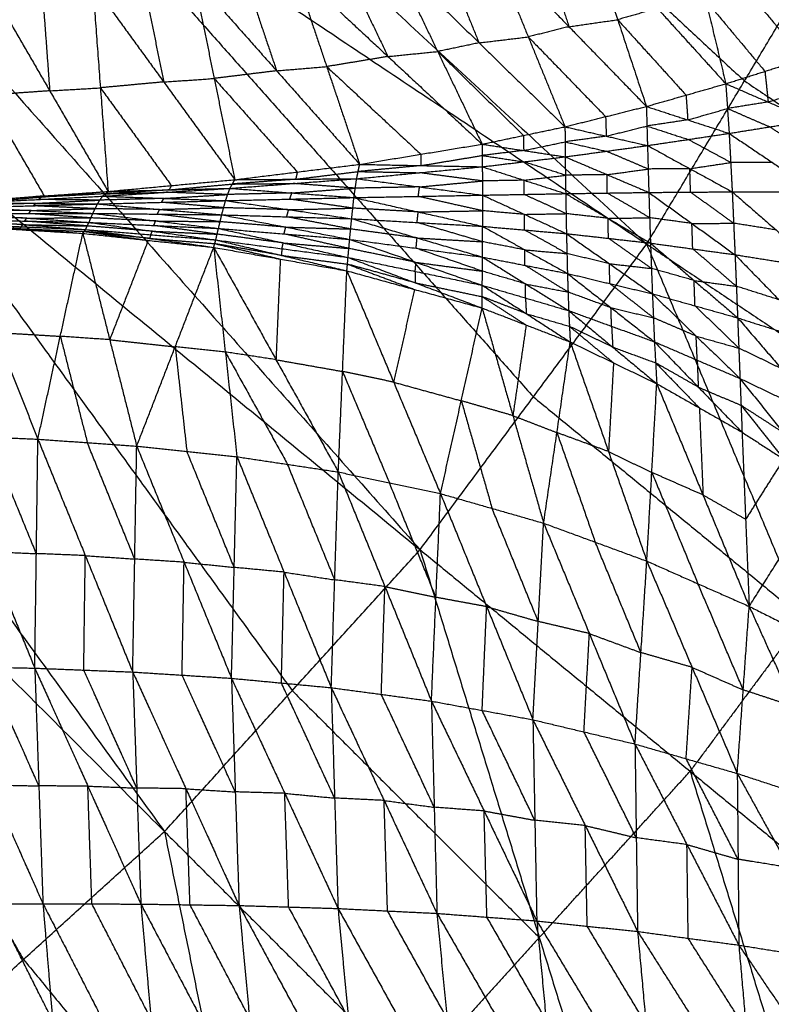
# Model space of a CAD drawing. Header units: millimetres. Extents: x -106 to 110, y -96 to 120.
# Tile 596 of 656: x 30.57 to 38.89, y -20.31 to -9.41. Entities that reach past the tile are written whole.
import ezdxf

# ---------------------------------------------------------------- set-up
doc = ezdxf.new("R2010")
doc.units = ezdxf.units.MM
doc.header["$MEASUREMENT"] = 0
doc.layers.add('Default', color=7, linetype='Continuous', true_color=0x000000)

msp = doc.modelspace()

# ---------------------------------------------------------------- linework, layer by layer
at = {"layer": 'Default'}
for points in [[(25.327, -0.61, 3.749), (31.417, -6.25, 3.779), (37.507, -11.89, 3.809)], [(23.982, -2.853, 3.749), (29.49, -9.063, 3.779), (34.998, -15.273, 3.809)], [(23.982, -2.853, 3.749), (30.744, -7.372, 3.779), (37.507, -11.89, 3.809)], [(32.499, -4.444, 3.779), (35.544, -7.264, 3.794), (38.589, -10.084, 3.809)], [(22.424, -4.954, 3.749), (27.296, -11.674, 3.779), (32.169, -18.394, 3.809)], [(22.424, -4.954, 3.749), (28.711, -10.114, 3.779), (34.998, -15.273, 3.809)], [(20.667, -6.893, 3.749), (26.418, -12.643, 3.779), (32.169, -18.394, 3.809)], [(30.744, -7.372, 3.779), (33.498, -10.477, 3.794), (36.252, -13.582, 3.809)], [(37.507, -11.89, 3.809), (38.589, -10.084, 3.809), (39.672, -8.277, 3.809)], [(37.94, -8.273, -1.312), (38.161, -9.194, -0.617), (38.382, -10.115, 0.078)], [(37.94, -8.273, -1.312), (38.594, -9.056, -0.615), (39.247, -9.839, 0.081)], [(36.868, -8.445, -1.405), (37.185, -9.406, -0.665), (37.503, -10.366, 0.075)], [(36.868, -8.445, -1.405), (37.625, -9.28, -0.663), (38.382, -10.115, 0.078)], [(35.789, -8.6, -1.488), (36.196, -9.596, -0.708), (36.602, -10.591, 0.071)], [(35.789, -8.6, -1.488), (36.646, -9.483, -0.707), (37.503, -10.366, 0.075)], [(36.329, -8.522, -1.446), (36.487, -9.003, -1.076), (36.646, -9.483, -0.707)], [(35.245, -8.666, -1.524), (35.448, -9.164, -1.134), (35.651, -9.662, -0.745)], [(34.15, -8.787, -1.592), (34.396, -9.3, -1.185), (34.643, -9.813, -0.778)], [(34.701, -8.732, -1.561), (35.193, -9.758, -0.746), (35.685, -10.784, 0.068)], [(34.701, -8.732, -1.561), (35.651, -9.662, -0.745), (36.602, -10.591, 0.071)], [(32.491, -8.935, -1.677), (32.719, -10.056, -0.809), (32.948, -11.177, 0.059)], [(32.491, -8.935, -1.677), (33.41, -9.971, -0.807), (34.329, -11.007, 0.063)], [(33.045, -8.889, -1.651), (33.228, -9.43, -1.229), (33.41, -9.971, -0.807)], [(33.6, -8.842, -1.624), (33.965, -9.925, -0.78), (34.329, -11.007, 0.063)], [(33.6, -8.842, -1.624), (34.643, -9.813, -0.778), (35.685, -10.784, 0.068)], [(30.814, -9.046, -1.736), (30.857, -9.62, -1.293), (30.899, -10.193, -0.849)], [(31.374, -9.013, -1.72), (31.46, -10.16, -0.833), (31.545, -11.307, 0.054)], [(31.374, -9.013, -1.72), (32.161, -10.095, -0.831), (32.948, -11.177, 0.059)], [(31.932, -8.974, -1.699), (32.047, -9.534, -1.265), (32.161, -10.095, -0.831)], [(30.254, -9.079, -1.753), (30.899, -10.193, -0.849), (31.545, -11.307, 0.054)], [(38.161, -9.194, -0.617), (38.488, -9.585, -0.269), (38.815, -9.977, 0.079)], [(37.625, -9.28, -0.663), (37.405, -9.343, -0.664), (37.185, -9.406, -0.665)], [(36.646, -9.483, -0.707), (36.421, -9.539, -0.707), (36.196, -9.596, -0.708)], [(36.646, -9.483, -0.707), (36.916, -9.444, -0.686), (37.185, -9.406, -0.665)], [(37.185, -9.406, -0.665), (37.564, -9.823, -0.294), (37.942, -10.241, 0.076)], [(35.651, -9.662, -0.745), (35.422, -9.71, -0.746), (35.193, -9.758, -0.746)], [(35.651, -9.662, -0.745), (35.923, -9.629, -0.726), (36.196, -9.596, -0.708)], [(36.196, -9.596, -0.708), (36.624, -10.037, -0.318), (37.052, -10.479, 0.073)], [(34.643, -9.813, -0.778), (34.918, -9.785, -0.762), (35.193, -9.758, -0.746)], [(35.193, -9.758, -0.746), (35.668, -10.223, -0.338), (36.144, -10.687, 0.07)], [(34.643, -9.813, -0.778), (34.304, -9.869, -0.779), (33.965, -9.925, -0.78)], [(38.382, -10.115, 0.078), (38.815, -9.977, 0.079), (39.247, -9.839, 0.081)], [(33.41, -9.971, -0.807), (33.065, -10.014, -0.808), (32.719, -10.056, -0.809)], [(33.41, -9.971, -0.807), (33.687, -9.948, -0.794), (33.965, -9.925, -0.78)], [(33.965, -9.925, -0.78), (34.486, -10.41, -0.357), (35.007, -10.895, 0.066)], [(38.815, -9.977, 0.079), (38.833, -10.147, -0.08), (38.851, -10.317, -0.24)], [(28.711, -10.114, 3.779), (31.147, -13.474, 3.794), (33.583, -16.834, 3.809)], [(32.161, -10.095, -0.831), (31.81, -10.127, -0.832), (31.46, -10.16, -0.833)], [(32.161, -10.095, -0.831), (32.44, -10.076, -0.82), (32.719, -10.056, -0.809)], [(32.719, -10.056, -0.809), (33.179, -10.574, -0.374), (33.639, -11.092, 0.061)], [(37.503, -10.366, 0.075), (37.942, -10.241, 0.076), (38.382, -10.115, 0.078)], [(38.382, -10.115, 0.078), (38.4, -10.389, -0.196), (38.419, -10.664, -0.469)], [(38.382, -10.115, 0.078), (38.851, -10.317, -0.24), (39.32, -10.52, -0.557)], [(38.589, -10.084, 3.809), (40.197, -11.158, 3.822), (41.805, -12.232, 3.835)], [(30.899, -10.193, -0.849), (30.546, -10.218, -0.85), (30.192, -10.243, -0.851)], [(30.192, -10.243, -0.851), (30.515, -10.8, -0.4), (30.838, -11.357, 0.052)], [(30.899, -10.193, -0.849), (31.179, -10.177, -0.841), (31.46, -10.16, -0.833)], [(31.46, -10.16, -0.833), (31.853, -10.701, -0.388), (32.246, -11.242, 0.056)], [(37.942, -10.241, 0.076), (37.952, -10.378, -0.061), (37.961, -10.515, -0.197)], [(38.851, -10.317, -0.24), (39.068, -10.248, -0.239), (39.284, -10.179, -0.238)], [(38.851, -10.317, -0.24), (38.626, -10.353, -0.218), (38.4, -10.389, -0.196)], [(36.602, -10.591, 0.071), (37.052, -10.479, 0.073), (37.503, -10.366, 0.075)], [(37.503, -10.366, 0.075), (37.509, -10.583, -0.157), (37.515, -10.799, -0.388)], [(37.503, -10.366, 0.075), (37.961, -10.515, -0.197), (38.419, -10.664, -0.469)], [(37.961, -10.515, -0.197), (38.181, -10.452, -0.196), (38.4, -10.389, -0.196)], [(38.4, -10.389, -0.196), (38.635, -10.49, -0.354), (38.87, -10.592, -0.513)], [(37.052, -10.479, 0.073), (37.055, -10.587, -0.043), (37.059, -10.695, -0.158)], [(37.961, -10.515, -0.197), (37.735, -10.549, -0.177), (37.509, -10.583, -0.157)], [(38.419, -10.664, -0.469), (38.87, -10.592, -0.513), (39.32, -10.52, -0.557)], [(35.685, -10.784, 0.068), (36.144, -10.687, 0.07), (36.602, -10.591, 0.071)], [(36.602, -10.591, 0.071), (36.603, -10.758, -0.121), (36.604, -10.924, -0.313)], [(36.602, -10.591, 0.071), (37.059, -10.695, -0.158), (37.515, -10.799, -0.388)], [(37.059, -10.695, -0.158), (37.284, -10.639, -0.157), (37.509, -10.583, -0.157)], [(37.509, -10.583, -0.157), (37.738, -10.657, -0.292), (37.967, -10.732, -0.428)], [(37.515, -10.799, -0.388), (37.967, -10.732, -0.428), (38.419, -10.664, -0.469)], [(38.419, -10.664, -0.469), (38.436, -10.987, -0.627), (38.453, -11.311, -0.785)], [(38.419, -10.664, -0.469), (38.899, -10.988, -0.696), (39.38, -11.311, -0.923)], [(39.35, -10.916, -0.74), (39.11, -10.754, -0.626), (38.87, -10.592, -0.513)], [(34.329, -11.007, 0.063), (35.007, -10.895, 0.066), (35.685, -10.784, 0.068)], [(35.685, -10.784, 0.068), (35.686, -10.909, -0.089), (35.687, -11.034, -0.246)], [(35.685, -10.784, 0.068), (36.145, -10.854, -0.123), (36.604, -10.924, -0.313)], [(36.144, -10.687, 0.07), (36.144, -10.771, -0.027), (36.145, -10.854, -0.123)], [(36.145, -10.854, -0.123), (36.374, -10.806, -0.122), (36.603, -10.758, -0.121)], [(37.059, -10.695, -0.158), (36.831, -10.727, -0.14), (36.603, -10.758, -0.121)], [(36.603, -10.758, -0.121), (36.832, -10.81, -0.236), (37.06, -10.862, -0.35)], [(38.436, -10.987, -0.627), (38.202, -10.859, -0.528), (37.967, -10.732, -0.428)], [(35.007, -10.895, 0.066), (35.008, -10.958, -0.013), (35.008, -11.021, -0.091)], [(36.145, -10.854, -0.123), (35.915, -10.881, -0.106), (35.686, -10.909, -0.089)], [(36.604, -10.924, -0.313), (37.06, -10.862, -0.35), (37.515, -10.799, -0.388)], [(37.523, -11.059, -0.523), (37.291, -10.96, -0.437), (37.06, -10.862, -0.35)], [(37.515, -10.799, -0.388), (37.523, -11.059, -0.523), (37.53, -11.318, -0.659)], [(37.515, -10.799, -0.388), (37.984, -11.055, -0.587), (38.453, -11.311, -0.785)], [(32.948, -11.177, 0.059), (33.639, -11.092, 0.061), (34.329, -11.007, 0.063)], [(34.296, -11.166, -0.155), (34.313, -11.087, -0.046), (34.329, -11.007, 0.063)], [(34.329, -11.007, 0.063), (35.008, -11.021, -0.091), (35.687, -11.034, -0.246)], [(35.008, -11.021, -0.091), (35.347, -10.965, -0.09), (35.686, -10.909, -0.089)], [(35.686, -10.909, -0.089), (35.916, -10.944, -0.184), (36.146, -10.979, -0.28)], [(35.687, -11.034, -0.246), (36.146, -10.979, -0.28), (36.604, -10.924, -0.313)], [(36.607, -11.128, -0.428), (36.377, -11.053, -0.354), (36.146, -10.979, -0.28)], [(36.604, -10.924, -0.313), (36.607, -11.128, -0.428), (36.61, -11.331, -0.543)], [(36.604, -10.924, -0.313), (37.067, -11.121, -0.486), (37.53, -11.318, -0.659)], [(37.984, -11.055, -0.587), (38.21, -11.021, -0.607), (38.436, -10.987, -0.627)], [(38.899, -10.988, -0.696), (38.668, -10.987, -0.662), (38.436, -10.987, -0.627)], [(33.622, -11.172, -0.048), (33.967, -11.129, -0.047), (34.313, -11.087, -0.046)], [(33.639, -11.092, 0.061), (33.63, -11.132, 0.006), (33.622, -11.172, -0.048)], [(34.296, -11.166, -0.155), (34.992, -11.1, -0.201), (35.687, -11.034, -0.246)], [(35.008, -11.021, -0.091), (34.66, -11.054, -0.069), (34.313, -11.087, -0.046)], [(34.313, -11.087, -0.046), (34.652, -11.093, -0.123), (34.992, -11.1, -0.201)], [(35.688, -11.191, -0.342), (35.34, -11.146, -0.271), (34.992, -11.1, -0.201)], [(35.687, -11.034, -0.246), (35.688, -11.191, -0.342), (35.689, -11.348, -0.437)], [(35.687, -11.034, -0.246), (36.149, -11.183, -0.394), (36.61, -11.331, -0.543)], [(37.067, -11.121, -0.486), (37.295, -11.09, -0.505), (37.523, -11.059, -0.523)], [(37.984, -11.055, -0.587), (37.753, -11.057, -0.555), (37.523, -11.059, -0.523)], [(37.992, -11.315, -0.722), (37.988, -11.185, -0.654), (37.984, -11.055, -0.587)], [(31.545, -11.307, 0.054), (32.246, -11.242, 0.056), (32.948, -11.177, 0.059)], [(32.219, -11.29, -0.014), (32.57, -11.257, -0.013), (32.921, -11.225, -0.012)], [(32.894, -11.273, -0.082), (33.595, -11.219, -0.119), (34.296, -11.166, -0.155)], [(32.894, -11.273, -0.082), (32.921, -11.225, -0.012), (32.948, -11.177, 0.059)], [(33.622, -11.172, -0.048), (33.271, -11.198, -0.03), (32.921, -11.225, -0.012)], [(32.921, -11.225, -0.012), (33.258, -11.222, -0.065), (33.595, -11.219, -0.119)], [(32.948, -11.177, 0.059), (33.622, -11.172, -0.048), (34.296, -11.166, -0.155)], [(34.281, -11.271, -0.224), (33.938, -11.245, -0.172), (33.595, -11.219, -0.119)], [(34.266, -11.375, -0.294), (34.281, -11.271, -0.224), (34.296, -11.166, -0.155)], [(34.296, -11.166, -0.155), (34.992, -11.257, -0.296), (35.689, -11.348, -0.437)], [(34.992, -11.257, -0.296), (35.34, -11.224, -0.319), (35.688, -11.191, -0.342)], [(36.149, -11.183, -0.394), (35.918, -11.187, -0.368), (35.688, -11.191, -0.342)], [(36.149, -11.183, -0.394), (36.378, -11.155, -0.411), (36.607, -11.128, -0.428)], [(36.149, -11.34, -0.49), (36.149, -11.261, -0.442), (36.149, -11.183, -0.394)], [(37.067, -11.121, -0.486), (36.837, -11.124, -0.457), (36.607, -11.128, -0.428)], [(37.07, -11.325, -0.601), (37.069, -11.223, -0.543), (37.067, -11.121, -0.486)], [(30.065, -11.432, 0.007), (30.805, -11.37, 0.031), (31.545, -11.307, 0.054)], [(30.13, -11.407, 0.05), (30.838, -11.357, 0.052), (31.545, -11.307, 0.054)], [(31.514, -11.333, 0.013), (31.16, -11.352, 0.022), (30.805, -11.37, 0.031)], [(31.483, -11.36, -0.029), (32.188, -11.316, -0.056), (32.894, -11.273, -0.082)], [(31.483, -11.36, -0.029), (31.514, -11.333, 0.013), (31.545, -11.307, 0.054)], [(32.219, -11.29, -0.014), (31.867, -11.312, -0.001), (31.514, -11.333, 0.013)], [(31.514, -11.333, 0.013), (31.851, -11.325, -0.021), (32.188, -11.316, -0.056)], [(31.545, -11.307, 0.054), (32.219, -11.29, -0.014), (32.894, -11.273, -0.082)], [(32.869, -11.341, -0.13), (32.529, -11.329, -0.093), (32.188, -11.316, -0.056)], [(32.246, -11.242, 0.056), (32.233, -11.266, 0.021), (32.219, -11.29, -0.014)], [(32.845, -11.409, -0.178), (32.869, -11.341, -0.13), (32.894, -11.273, -0.082)], [(33.58, -11.324, -0.188), (33.225, -11.332, -0.159), (32.869, -11.341, -0.13)], [(32.894, -11.273, -0.082), (33.58, -11.324, -0.188), (34.266, -11.375, -0.294)], [(33.556, -11.392, -0.236), (33.568, -11.358, -0.212), (33.58, -11.324, -0.188)], [(33.58, -11.324, -0.188), (33.931, -11.297, -0.206), (34.281, -11.271, -0.224)], [(34.992, -11.257, -0.296), (34.637, -11.264, -0.26), (34.281, -11.271, -0.224)], [(34.978, -11.362, -0.365), (34.985, -11.309, -0.331), (34.992, -11.257, -0.296)], [(35.689, -11.348, -0.437), (36.149, -11.34, -0.49), (36.61, -11.331, -0.543)], [(36.61, -11.331, -0.543), (37.07, -11.325, -0.601), (37.53, -11.318, -0.659)], [(36.61, -11.331, -0.543), (36.614, -11.553, -0.57), (36.618, -11.774, -0.598)], [(36.61, -11.331, -0.543), (37.079, -11.605, -0.634), (37.548, -11.879, -0.725)], [(37.539, -11.598, -0.692), (37.305, -11.461, -0.646), (37.07, -11.325, -0.601)], [(37.53, -11.318, -0.659), (37.992, -11.315, -0.722), (38.453, -11.311, -0.785)], [(37.53, -11.318, -0.659), (37.539, -11.598, -0.692), (37.548, -11.879, -0.725)], [(37.53, -11.318, -0.659), (38.007, -11.662, -0.761), (38.484, -12.007, -0.863)], [(38.469, -11.659, -0.824), (38.23, -11.487, -0.773), (37.992, -11.315, -0.722)], [(38.453, -11.311, -0.785), (38.469, -11.659, -0.824), (38.484, -12.007, -0.863)], [(38.453, -11.311, -0.785), (38.916, -11.311, -0.854), (39.38, -11.311, -0.923)], [(38.453, -11.311, -0.785), (38.939, -11.734, -0.899), (39.426, -12.157, -1.012)], [(30.007, -11.485, -0.033), (30.717, -11.466, -0.062), (31.427, -11.446, -0.091)], [(30.746, -11.439, -0.042), (30.391, -11.449, -0.028), (30.036, -11.459, -0.013)], [(30.065, -11.432, 0.007), (30.774, -11.396, -0.011), (31.483, -11.36, -0.029)], [(30.065, -11.432, 0.007), (30.746, -11.439, -0.042), (31.427, -11.446, -0.091)], [(30.838, -11.357, 0.052), (30.468, -11.388, 0.04), (30.098, -11.42, 0.029)], [(30.717, -11.466, -0.062), (30.732, -11.452, -0.052), (30.746, -11.439, -0.042)], [(30.746, -11.439, -0.042), (31.101, -11.421, -0.051), (31.455, -11.403, -0.06)], [(30.805, -11.37, 0.031), (30.79, -11.383, 0.01), (30.774, -11.396, -0.011)], [(31.455, -11.403, -0.06), (31.115, -11.4, -0.035), (30.774, -11.396, -0.011)], [(30.805, -11.37, 0.031), (30.821, -11.363, 0.041), (30.838, -11.357, 0.052)], [(31.377, -11.55, -0.105), (31.402, -11.498, -0.098), (31.427, -11.446, -0.091)], [(31.427, -11.446, -0.091), (31.455, -11.403, -0.06), (31.483, -11.36, -0.029)], [(31.427, -11.446, -0.091), (32.136, -11.427, -0.135), (32.845, -11.409, -0.178)], [(31.427, -11.446, -0.091), (32.115, -11.506, -0.146), (32.803, -11.566, -0.2)], [(32.164, -11.384, -0.103), (31.81, -11.394, -0.082), (31.455, -11.403, -0.06)], [(31.483, -11.36, -0.029), (32.164, -11.384, -0.103), (32.845, -11.409, -0.178)], [(32.136, -11.427, -0.135), (32.15, -11.406, -0.119), (32.164, -11.384, -0.103)], [(32.824, -11.487, -0.189), (32.48, -11.457, -0.162), (32.136, -11.427, -0.135)], [(32.164, -11.384, -0.103), (32.517, -11.363, -0.117), (32.869, -11.341, -0.13)], [(32.803, -11.566, -0.2), (32.824, -11.487, -0.189), (32.845, -11.409, -0.178)], [(32.845, -11.409, -0.178), (33.556, -11.392, -0.236), (34.266, -11.375, -0.294)], [(32.845, -11.409, -0.178), (33.543, -11.509, -0.252), (34.241, -11.609, -0.326)], [(34.254, -11.492, -0.31), (33.905, -11.442, -0.273), (33.556, -11.392, -0.236)], [(34.241, -11.609, -0.326), (34.254, -11.492, -0.31), (34.266, -11.375, -0.294)], [(34.266, -11.375, -0.294), (34.978, -11.362, -0.365), (35.689, -11.348, -0.437)], [(34.266, -11.375, -0.294), (34.978, -11.534, -0.388), (35.689, -11.693, -0.483)], [(35.689, -11.521, -0.46), (35.333, -11.441, -0.413), (34.978, -11.362, -0.365)], [(35.689, -11.348, -0.437), (35.689, -11.521, -0.46), (35.689, -11.693, -0.483)], [(35.689, -11.348, -0.437), (36.153, -11.561, -0.518), (36.618, -11.774, -0.598)], [(36.614, -11.553, -0.57), (36.382, -11.446, -0.53), (36.149, -11.34, -0.49)], [(29.955, -11.554, -0.041), (30.666, -11.552, -0.073), (31.377, -11.55, -0.105)], [(29.955, -11.554, -0.041), (30.644, -11.602, -0.063), (31.334, -11.65, -0.085)], [(30.692, -11.518, -0.069), (30.337, -11.519, -0.053), (29.981, -11.52, -0.037)], [(30.007, -11.485, -0.033), (30.692, -11.518, -0.069), (31.377, -11.55, -0.105)], [(30.666, -11.552, -0.073), (30.679, -11.535, -0.071), (30.692, -11.518, -0.069)], [(31.355, -11.6, -0.095), (31.011, -11.576, -0.084), (30.666, -11.552, -0.073)], [(30.692, -11.518, -0.069), (31.047, -11.508, -0.084), (31.402, -11.498, -0.098)], [(31.402, -11.498, -0.098), (31.06, -11.482, -0.08), (30.717, -11.466, -0.062)], [(31.334, -11.65, -0.085), (31.355, -11.6, -0.095), (31.377, -11.55, -0.105)], [(31.377, -11.55, -0.105), (32.072, -11.634, -0.137), (32.767, -11.717, -0.169)], [(31.377, -11.55, -0.105), (32.09, -11.558, -0.152), (32.803, -11.566, -0.2)], [(32.115, -11.506, -0.146), (31.759, -11.502, -0.122), (31.402, -11.498, -0.098)], [(32.09, -11.558, -0.152), (32.103, -11.532, -0.149), (32.115, -11.506, -0.146)], [(32.115, -11.506, -0.146), (32.47, -11.497, -0.167), (32.824, -11.487, -0.189)], [(33.543, -11.509, -0.252), (33.184, -11.498, -0.221), (32.824, -11.487, -0.189)], [(33.522, -11.588, -0.263), (33.533, -11.548, -0.258), (33.543, -11.509, -0.252)], [(33.543, -11.509, -0.252), (33.898, -11.501, -0.281), (34.254, -11.492, -0.31)], [(34.978, -11.534, -0.388), (34.616, -11.513, -0.349), (34.254, -11.492, -0.31)], [(34.965, -11.651, -0.405), (34.971, -11.593, -0.397), (34.978, -11.534, -0.388)], [(34.978, -11.534, -0.388), (35.333, -11.527, -0.424), (35.689, -11.521, -0.46)], [(36.153, -11.561, -0.518), (35.921, -11.541, -0.489), (35.689, -11.521, -0.46)], [(36.153, -11.561, -0.518), (36.384, -11.557, -0.544), (36.614, -11.553, -0.57)], [(37.079, -11.605, -0.634), (36.847, -11.579, -0.602), (36.614, -11.553, -0.57)], [(30.602, -11.674, -0.026), (30.246, -11.659, -0.018), (29.889, -11.643, -0.009)], [(29.909, -11.62, -0.028), (30.602, -11.674, -0.026), (31.296, -11.729, -0.025)], [(29.909, -11.62, -0.028), (30.621, -11.635, -0.056), (31.334, -11.65, -0.085)], [(30.644, -11.602, -0.063), (30.288, -11.595, -0.049), (29.932, -11.587, -0.034)], [(30.621, -11.635, -0.056), (30.633, -11.619, -0.06), (30.644, -11.602, -0.063)], [(31.315, -11.689, -0.055), (30.968, -11.662, -0.056), (30.621, -11.635, -0.056)], [(30.644, -11.602, -0.063), (31, -11.601, -0.079), (31.355, -11.6, -0.095)], [(31.296, -11.729, -0.025), (31.315, -11.689, -0.055), (31.334, -11.65, -0.085)], [(31.334, -11.65, -0.085), (32.035, -11.747, -0.081), (32.737, -11.844, -0.076)], [(31.334, -11.65, -0.085), (32.05, -11.684, -0.127), (32.767, -11.717, -0.169)], [(32.072, -11.634, -0.137), (31.714, -11.617, -0.116), (31.355, -11.6, -0.095)], [(32.05, -11.684, -0.127), (32.061, -11.659, -0.132), (32.072, -11.634, -0.137)], [(32.072, -11.634, -0.137), (32.429, -11.638, -0.161), (32.785, -11.642, -0.184)], [(32.785, -11.642, -0.184), (32.438, -11.6, -0.168), (32.09, -11.558, -0.152)], [(32.767, -11.717, -0.169), (32.785, -11.642, -0.184), (32.803, -11.566, -0.2)], [(33.511, -11.702, -0.241), (33.148, -11.672, -0.213), (32.785, -11.642, -0.184)], [(32.803, -11.566, -0.2), (33.511, -11.702, -0.241), (34.219, -11.838, -0.282)], [(32.803, -11.566, -0.2), (33.522, -11.588, -0.263), (34.241, -11.609, -0.326)], [(34.23, -11.723, -0.304), (33.876, -11.656, -0.284), (33.522, -11.588, -0.263)], [(34.219, -11.838, -0.282), (34.23, -11.723, -0.304), (34.241, -11.609, -0.326)], [(34.241, -11.609, -0.326), (34.965, -11.822, -0.374), (35.689, -12.034, -0.422)], [(34.241, -11.609, -0.326), (34.965, -11.651, -0.405), (35.689, -11.693, -0.483)], [(35.689, -11.864, -0.453), (35.327, -11.757, -0.429), (34.965, -11.651, -0.405)], [(36.154, -11.734, -0.541), (36.154, -11.647, -0.529), (36.153, -11.561, -0.518)], [(37.079, -11.605, -0.634), (37.309, -11.602, -0.663), (37.539, -11.598, -0.692)], [(37.083, -11.826, -0.661), (37.081, -11.716, -0.648), (37.079, -11.605, -0.634)], [(38.007, -11.662, -0.761), (37.773, -11.63, -0.726), (37.539, -11.598, -0.692)], [(38.007, -11.662, -0.761), (38.238, -11.661, -0.792), (38.469, -11.659, -0.824)], [(38.016, -11.943, -0.794), (38.012, -11.803, -0.777), (38.007, -11.662, -0.761)], [(38.939, -11.734, -0.899), (38.704, -11.696, -0.862), (38.469, -11.659, -0.824)], [(29.835, -11.686, 0.049), (30.302, -12.868, -0.859), (30.768, -14.05, -1.766)], [(29.835, -11.686, 0.049), (30.55, -11.729, 0.051), (31.265, -11.771, 0.054)], [(30.567, -11.719, 0.031), (30.21, -11.698, 0.03), (29.852, -11.677, 0.029)], [(29.869, -11.667, 0.009), (30.567, -11.719, 0.031), (31.265, -11.771, 0.054)], [(29.869, -11.667, 0.009), (30.583, -11.698, -0.008), (31.296, -11.729, -0.025)], [(30.583, -11.698, -0.008), (30.575, -11.709, 0.012), (30.567, -11.719, 0.031)], [(30.567, -11.719, 0.031), (30.924, -11.735, 0.023), (31.28, -11.75, 0.014)], [(30.583, -11.698, -0.008), (30.592, -11.686, -0.017), (30.602, -11.674, -0.026)], [(30.602, -11.674, -0.026), (30.959, -11.682, -0.041), (31.315, -11.689, -0.055)], [(30.768, -14.05, -1.766), (31.016, -12.911, -0.856), (31.265, -11.771, 0.054)], [(31.265, -11.771, 0.054), (31.28, -11.75, 0.014), (31.296, -11.729, -0.025)], [(31.265, -11.771, 0.054), (31.563, -12.949, -0.833), (31.862, -14.127, -1.72)], [(31.265, -11.771, 0.054), (31.989, -11.849, 0.056), (32.714, -11.926, 0.059)], [(31.28, -11.75, 0.014), (31.635, -11.799, 0.035), (31.989, -11.849, 0.056)], [(32.005, -11.827, 0.017), (31.643, -11.789, 0.016), (31.28, -11.75, 0.014)], [(31.296, -11.729, -0.025), (32.005, -11.827, 0.017), (32.714, -11.926, 0.059)], [(31.296, -11.729, -0.025), (32.017, -11.786, -0.051), (32.737, -11.844, -0.076)], [(32.035, -11.747, -0.081), (31.675, -11.718, -0.068), (31.315, -11.689, -0.055)], [(32.017, -11.786, -0.051), (32.026, -11.766, -0.066), (32.035, -11.747, -0.081)], [(32.035, -11.747, -0.081), (32.394, -11.764, -0.102), (32.752, -11.78, -0.123)], [(32.752, -11.78, -0.123), (32.401, -11.732, -0.125), (32.05, -11.684, -0.127)], [(32.737, -11.844, -0.076), (32.752, -11.78, -0.123), (32.767, -11.717, -0.169)], [(32.767, -11.717, -0.169), (33.484, -11.877, -0.157), (34.201, -12.038, -0.146)], [(32.767, -11.717, -0.169), (33.493, -11.777, -0.225), (34.219, -11.838, -0.282)], [(33.493, -11.777, -0.225), (33.502, -11.74, -0.233), (33.511, -11.702, -0.241)], [(33.511, -11.702, -0.241), (33.871, -11.713, -0.272), (34.23, -11.723, -0.304)], [(34.965, -11.822, -0.374), (34.597, -11.773, -0.339), (34.23, -11.723, -0.304)], [(35.689, -12.034, -0.422), (35.689, -11.864, -0.453), (35.689, -11.693, -0.483)], [(35.689, -11.693, -0.483), (36.154, -11.734, -0.541), (36.618, -11.774, -0.598)], [(35.689, -11.693, -0.483), (36.159, -11.954, -0.504), (36.629, -12.215, -0.524)], [(36.624, -11.995, -0.561), (36.389, -11.864, -0.551), (36.154, -11.734, -0.541)], [(31.989, -11.849, 0.056), (31.776, -12.399, -0.389), (31.563, -12.949, -0.833)], [(32.017, -11.786, -0.051), (32.011, -11.807, -0.017), (32.005, -11.827, 0.017)], [(32.005, -11.827, 0.017), (32.365, -11.856, 0.004), (32.726, -11.885, -0.009)], [(32.714, -11.926, 0.059), (32.726, -11.885, -0.009), (32.737, -11.844, -0.076)], [(32.737, -11.844, -0.076), (33.463, -12.015, -0.006), (34.188, -12.186, 0.065)], [(32.737, -11.844, -0.076), (33.469, -11.941, -0.111), (34.201, -12.038, -0.146)], [(33.484, -11.877, -0.157), (33.118, -11.829, -0.14), (32.752, -11.78, -0.123)], [(33.469, -11.941, -0.111), (33.477, -11.909, -0.134), (33.484, -11.877, -0.157)], [(33.484, -11.877, -0.157), (33.847, -11.908, -0.186), (34.21, -11.938, -0.214)], [(34.21, -11.938, -0.214), (33.852, -11.858, -0.22), (33.493, -11.777, -0.225)], [(34.201, -12.038, -0.146), (34.21, -11.938, -0.214), (34.219, -11.838, -0.282)], [(34.219, -11.838, -0.282), (34.953, -12.092, -0.257), (35.687, -12.346, -0.233)], [(34.219, -11.838, -0.282), (34.954, -11.936, -0.352), (35.689, -12.034, -0.422)], [(34.954, -11.936, -0.352), (34.959, -11.879, -0.363), (34.965, -11.822, -0.374)], [(34.965, -11.822, -0.374), (35.327, -11.843, -0.413), (35.689, -11.864, -0.453)], [(36.159, -11.954, -0.504), (35.924, -11.909, -0.478), (35.689, -11.864, -0.453)], [(36.618, -11.774, -0.598), (36.624, -11.995, -0.561), (36.629, -12.215, -0.524)], [(36.618, -11.774, -0.598), (37.083, -11.826, -0.661), (37.548, -11.879, -0.725)], [(36.618, -11.774, -0.598), (37.094, -12.107, -0.618), (37.569, -12.44, -0.637)], [(37.559, -12.16, -0.681), (37.321, -11.993, -0.671), (37.083, -11.826, -0.661)], [(37.548, -11.879, -0.725), (37.559, -12.16, -0.681), (37.569, -12.44, -0.637)], [(37.548, -11.879, -0.725), (38.016, -11.943, -0.794), (38.484, -12.007, -0.863)], [(37.548, -11.879, -0.725), (38.031, -12.293, -0.743), (38.513, -12.706, -0.761)], [(31.862, -14.127, -1.72), (32.288, -13.027, -0.831), (32.714, -11.926, 0.059)], [(32.714, -11.926, 0.059), (32.843, -13.085, -0.802), (32.971, -14.244, -1.664)], [(32.714, -11.926, 0.059), (33.403, -13.17, -0.769), (34.093, -14.413, -1.596)], [(32.714, -11.926, 0.059), (33.451, -12.056, 0.062), (34.188, -12.186, 0.065)], [(32.726, -11.885, -0.009), (33.088, -11.97, 0.027), (33.451, -12.056, 0.062)], [(33.463, -12.015, -0.006), (33.094, -11.95, -0.007), (32.726, -11.885, -0.009)], [(33.469, -11.941, -0.111), (33.466, -11.978, -0.058), (33.463, -12.015, -0.006)], [(34.953, -12.092, -0.257), (34.582, -12.015, -0.236), (34.21, -11.938, -0.214)], [(35.688, -12.19, -0.327), (35.321, -12.063, -0.34), (34.954, -11.936, -0.352)], [(34.998, -15.273, 3.809), (36.252, -13.582, 3.809), (37.507, -11.89, 3.809)], [(36.159, -12.125, -0.473), (36.159, -12.039, -0.488), (36.159, -11.954, -0.504)], [(36.159, -11.954, -0.504), (36.391, -11.974, -0.533), (36.624, -11.995, -0.561)], [(37.507, -11.89, 3.809), (39.241, -16.035, 3.835), (40.976, -20.18, 3.861)], [(37.507, -11.89, 3.809), (40.722, -14.039, 3.835), (43.937, -16.187, 3.861)], [(38.499, -12.357, -0.812), (38.258, -12.15, -0.803), (38.016, -11.943, -0.794)], [(33.451, -12.056, 0.062), (33.427, -12.613, -0.353), (33.403, -13.17, -0.769)], [(33.463, -12.015, -0.006), (33.829, -12.063, -0.023), (34.195, -12.112, -0.04)], [(34.188, -12.186, 0.065), (34.195, -12.112, -0.04), (34.201, -12.038, -0.146)], [(34.201, -12.038, -0.146), (34.943, -12.318, -0.037), (35.685, -12.598, 0.072)], [(34.201, -12.038, -0.146), (34.944, -12.192, -0.189), (35.687, -12.346, -0.233)], [(34.944, -12.192, -0.189), (34.949, -12.142, -0.223), (34.953, -12.092, -0.257)], [(34.953, -12.092, -0.257), (35.32, -12.141, -0.292), (35.688, -12.19, -0.327)], [(35.687, -12.346, -0.233), (35.688, -12.19, -0.327), (35.689, -12.034, -0.422)], [(35.689, -12.034, -0.422), (36.159, -12.125, -0.473), (36.629, -12.215, -0.524)], [(35.689, -12.034, -0.422), (36.166, -12.331, -0.359), (36.643, -12.627, -0.296)], [(37.094, -12.107, -0.618), (36.859, -12.051, -0.589), (36.624, -11.995, -0.561)], [(38.484, -12.007, -0.863), (38.499, -12.357, -0.812), (38.513, -12.706, -0.761)], [(38.484, -12.007, -0.863), (38.955, -12.082, -0.938), (39.426, -12.157, -1.012)], [(38.484, -12.007, -0.863), (38.972, -12.507, -0.878), (39.459, -13.008, -0.894)], [(34.093, -14.413, -1.596), (34.14, -13.3, -0.766), (34.188, -12.186, 0.065)], [(34.188, -12.186, 0.065), (34.706, -13.419, -0.727), (35.224, -14.653, -1.518)], [(34.188, -12.186, 0.065), (34.936, -12.392, 0.069), (35.685, -12.598, 0.072)], [(34.195, -12.112, -0.04), (34.565, -12.252, 0.014), (34.936, -12.392, 0.069)], [(34.943, -12.318, -0.037), (34.569, -12.215, -0.039), (34.195, -12.112, -0.04)], [(34.944, -12.192, -0.189), (34.944, -12.255, -0.113), (34.943, -12.318, -0.037)], [(36.166, -12.331, -0.359), (35.927, -12.26, -0.343), (35.688, -12.19, -0.327)], [(36.636, -12.421, -0.41), (36.398, -12.273, -0.442), (36.159, -12.125, -0.473)], [(37.099, -12.328, -0.581), (37.096, -12.218, -0.599), (37.094, -12.107, -0.618)], [(37.094, -12.107, -0.618), (37.326, -12.133, -0.649), (37.559, -12.16, -0.681)], [(38.031, -12.293, -0.743), (37.795, -12.226, -0.712), (37.559, -12.16, -0.681)], [(34.943, -12.318, -0.037), (35.314, -12.395, -0.058), (35.686, -12.472, -0.08)], [(36.629, -12.215, -0.524), (36.636, -12.421, -0.41), (36.643, -12.627, -0.296)], [(36.629, -12.215, -0.524), (37.099, -12.328, -0.581), (37.569, -12.44, -0.637)], [(36.629, -12.215, -0.524), (37.111, -12.594, -0.446), (37.592, -12.972, -0.367)], [(38.041, -12.573, -0.699), (38.036, -12.433, -0.721), (38.031, -12.293, -0.743)], [(38.031, -12.293, -0.743), (38.265, -12.325, -0.777), (38.499, -12.357, -0.812)], [(34.936, -12.392, 0.069), (34.821, -12.906, -0.329), (34.706, -13.419, -0.727)], [(35.685, -12.598, 0.072), (35.686, -12.472, -0.08), (35.687, -12.346, -0.233)], [(35.687, -12.346, -0.233), (36.165, -12.486, -0.265), (36.643, -12.627, -0.296)], [(35.687, -12.346, -0.233), (36.174, -12.66, -0.078), (36.66, -12.974, 0.078)], [(36.165, -12.486, -0.265), (36.166, -12.408, -0.312), (36.166, -12.331, -0.359)], [(36.166, -12.331, -0.359), (36.401, -12.376, -0.385), (36.636, -12.421, -0.41)], [(37.111, -12.594, -0.446), (36.874, -12.508, -0.428), (36.636, -12.421, -0.41)], [(37.581, -12.706, -0.502), (37.34, -12.517, -0.541), (37.099, -12.328, -0.581)], [(38.972, -12.507, -0.878), (38.735, -12.432, -0.845), (38.499, -12.357, -0.812)], [(35.686, -12.472, -0.08), (35.929, -12.629, -0.003), (36.172, -12.786, 0.075)], [(36.174, -12.66, -0.078), (35.93, -12.566, -0.079), (35.686, -12.472, -0.08)], [(36.165, -12.486, -0.265), (36.169, -12.573, -0.171), (36.174, -12.66, -0.078)], [(37.569, -12.44, -0.637), (37.581, -12.706, -0.502), (37.592, -12.972, -0.367)], [(37.569, -12.44, -0.637), (38.041, -12.573, -0.699), (38.513, -12.706, -0.761)], [(37.569, -12.44, -0.637), (38.054, -12.909, -0.541), (38.539, -13.377, -0.444)], [(26.418, -12.643, 3.779), (28.513, -16.226, 3.794), (30.608, -19.809, 3.809)], [(35.224, -14.653, -1.518), (35.454, -13.625, -0.723), (35.685, -12.598, 0.072)], [(35.685, -12.598, 0.072), (36.025, -13.789, -0.679), (36.366, -14.98, -1.43)], [(35.685, -12.598, 0.072), (36.172, -12.786, 0.075), (36.66, -12.974, 0.078)], [(36.643, -12.627, -0.296), (36.652, -12.801, -0.109), (36.66, -12.974, 0.078)], [(36.643, -12.627, -0.296), (37.118, -12.8, -0.332), (37.592, -12.972, -0.367)], [(36.643, -12.627, -0.296), (37.131, -13.031, -0.107), (37.618, -13.436, 0.083)], [(37.118, -12.8, -0.332), (37.114, -12.697, -0.389), (37.111, -12.594, -0.446)], [(37.111, -12.594, -0.446), (37.346, -12.65, -0.474), (37.581, -12.706, -0.502)], [(38.526, -13.042, -0.602), (38.284, -12.807, -0.651), (38.041, -12.573, -0.699)], [(36.174, -12.66, -0.078), (36.413, -12.73, -0.093), (36.652, -12.801, -0.109)], [(38.054, -12.909, -0.541), (37.817, -12.807, -0.521), (37.581, -12.706, -0.502)], [(38.513, -12.706, -0.761), (38.526, -13.042, -0.602), (38.539, -13.377, -0.444)], [(38.513, -12.706, -0.761), (38.986, -12.857, -0.827), (39.459, -13.008, -0.894)], [(38.513, -12.706, -0.761), (38.996, -13.268, -0.644), (39.478, -13.829, -0.527)], [(36.172, -12.786, 0.075), (36.099, -13.288, -0.302), (36.025, -13.789, -0.679)], [(36.652, -12.801, -0.109), (36.896, -13.003, -0.014), (37.139, -13.205, 0.08)], [(37.131, -13.031, -0.107), (36.891, -12.916, -0.108), (36.652, -12.801, -0.109)], [(37.118, -12.8, -0.332), (37.124, -12.915, -0.219), (37.131, -13.031, -0.107)], [(30.302, -12.868, -0.859), (30.659, -12.889, -0.858), (31.016, -12.911, -0.856)], [(31.016, -12.911, -0.856), (31.166, -13.499, -1.3), (31.315, -14.088, -1.743)], [(31.563, -12.949, -0.833), (31.29, -12.93, -0.845), (31.016, -12.911, -0.856)], [(31.563, -12.949, -0.833), (31.926, -12.988, -0.832), (32.288, -13.027, -0.831)], [(38.066, -13.175, -0.405), (38.06, -13.042, -0.473), (38.054, -12.909, -0.541)], [(38.054, -12.909, -0.541), (38.29, -12.975, -0.571), (38.526, -13.042, -0.602)], [(32.288, -13.027, -0.831), (32.352, -13.606, -1.261), (32.417, -14.185, -1.692)], [(32.843, -13.085, -0.802), (32.565, -13.056, -0.817), (32.288, -13.027, -0.831)], [(36.366, -14.98, -1.43), (36.513, -13.977, -0.676), (36.66, -12.974, 0.078)], [(36.66, -12.974, 0.078), (37.084, -14.187, -0.627), (37.508, -15.4, -1.331)], [(36.66, -12.974, 0.078), (37.139, -13.205, 0.08), (37.618, -13.436, 0.083)], [(37.131, -13.031, -0.107), (37.368, -13.118, -0.124), (37.605, -13.204, -0.142)], [(37.592, -12.972, -0.367), (37.605, -13.204, -0.142), (37.618, -13.436, 0.083)], [(37.592, -12.972, -0.367), (38.066, -13.175, -0.405), (38.539, -13.377, -0.444)], [(37.592, -12.972, -0.367), (38.077, -13.473, -0.139), (38.562, -13.973, 0.09)], [(38.996, -13.268, -0.644), (38.761, -13.155, -0.623), (38.526, -13.042, -0.602)], [(32.843, -13.085, -0.802), (33.187, -13.707, -1.216), (33.532, -14.329, -1.63)], [(33.403, -13.17, -0.769), (33.123, -13.127, -0.785), (32.843, -13.085, -0.802)], [(33.403, -13.17, -0.769), (33.772, -13.235, -0.767), (34.14, -13.3, -0.766)], [(38.066, -13.175, -0.405), (38.071, -13.324, -0.272), (38.077, -13.473, -0.139)], [(37.139, -13.205, 0.08), (37.112, -13.696, -0.273), (37.084, -14.187, -0.627)], [(37.605, -13.204, -0.142), (37.848, -13.454, -0.028), (38.09, -13.704, 0.087)], [(38.077, -13.473, -0.139), (37.841, -13.338, -0.14), (37.605, -13.204, -0.142)], [(34.14, -13.3, -0.766), (34.399, -13.916, -1.161), (34.659, -14.533, -1.557)], [(34.706, -13.419, -0.727), (34.423, -13.359, -0.746), (34.14, -13.3, -0.766)], [(38.539, -13.377, -0.444), (38.551, -13.675, -0.177), (38.562, -13.973, 0.09)], [(38.539, -13.377, -0.444), (39.009, -13.603, -0.486), (39.478, -13.829, -0.527)], [(38.539, -13.377, -0.444), (39.012, -13.973, -0.174), (39.484, -14.57, 0.096)], [(34.706, -13.419, -0.727), (35.08, -13.522, -0.725), (35.454, -13.625, -0.723)], [(37.508, -15.4, -1.331), (37.563, -14.418, -0.624), (37.618, -13.436, 0.083)], [(37.618, -13.436, 0.083), (38.09, -13.704, 0.087), (38.562, -13.973, 0.09)], [(37.618, -13.436, 0.083), (38.13, -14.668, -0.57), (38.641, -15.901, -1.223)], [(38.077, -13.473, -0.139), (38.314, -13.574, -0.158), (38.551, -13.675, -0.177)], [(35.454, -13.625, -0.723), (35.625, -14.221, -1.099), (35.795, -14.816, -1.474)], [(36.025, -13.789, -0.679), (35.74, -13.707, -0.701), (35.454, -13.625, -0.723)], [(36.252, -13.582, 3.809), (37.747, -14.808, 3.822), (39.241, -16.035, 3.835)], [(38.09, -13.704, 0.087), (38.11, -14.186, -0.242), (38.13, -14.668, -0.57)], [(38.551, -13.675, -0.177), (38.787, -13.973, -0.042), (39.023, -14.271, 0.093)], [(39.012, -13.973, -0.174), (38.781, -13.824, -0.175), (38.551, -13.675, -0.177)], [(36.025, -13.789, -0.679), (36.269, -13.883, -0.678), (36.513, -13.977, -0.676)], [(29.68, -14.002, -1.802), (30.207, -15.293, -2.272), (30.734, -16.585, -2.743)], [(29.68, -14.002, -1.802), (30.224, -14.026, -1.784), (30.768, -14.05, -1.766)], [(30.751, -15.317, -2.254), (30.487, -14.671, -2.019), (30.224, -14.026, -1.784)], [(30.734, -16.585, -2.743), (30.751, -15.317, -2.254), (30.768, -14.05, -1.766)], [(30.768, -14.05, -1.766), (31.293, -15.339, -2.222), (31.818, -16.628, -2.679)], [(30.768, -14.05, -1.766), (31.315, -14.088, -1.743), (31.862, -14.127, -1.72)], [(36.513, -13.977, -0.676), (36.725, -14.583, -1.029), (36.937, -15.19, -1.381)], [(37.084, -14.187, -0.627), (36.799, -14.082, -0.652), (36.513, -13.977, -0.676)], [(38.562, -13.973, 0.09), (38.602, -14.937, -0.566), (38.641, -15.901, -1.223)], [(38.562, -13.973, 0.09), (39.023, -14.271, 0.093), (39.484, -14.57, 0.096)], [(31.84, -15.377, -2.2), (31.577, -14.733, -1.971), (31.315, -14.088, -1.743)], [(31.818, -16.628, -2.679), (31.84, -15.377, -2.2), (31.862, -14.127, -1.72)], [(31.862, -14.127, -1.72), (32.386, -15.412, -2.159), (32.911, -16.697, -2.598)], [(31.862, -14.127, -1.72), (32.417, -14.185, -1.692), (32.971, -14.244, -1.664)], [(32.941, -15.47, -2.131), (32.679, -14.828, -1.911), (32.417, -14.185, -1.692)], [(32.911, -16.697, -2.598), (32.941, -15.47, -2.131), (32.971, -14.244, -1.664)], [(32.971, -14.244, -1.664), (33.493, -15.522, -2.082), (34.015, -16.801, -2.501)], [(32.971, -14.244, -1.664), (33.532, -14.329, -1.63), (34.093, -14.413, -1.596)], [(37.084, -14.187, -0.627), (37.324, -14.303, -0.625), (37.563, -14.418, -0.624)], [(39.023, -14.271, 0.093), (38.812, -14.604, -0.237), (38.602, -14.937, -0.566)], [(34.054, -15.607, -2.049), (33.793, -14.968, -1.839), (33.532, -14.329, -1.63)], [(34.015, -16.801, -2.501), (34.054, -15.607, -2.049), (34.093, -14.413, -1.596)], [(34.093, -14.413, -1.596), (34.609, -15.682, -1.992), (35.124, -16.95, -2.389)], [(34.093, -14.413, -1.596), (34.659, -14.533, -1.557), (35.224, -14.653, -1.518)], [(37.563, -14.418, -0.624), (37.819, -15.034, -0.951), (38.074, -15.651, -1.277)], [(38.13, -14.668, -0.57), (37.846, -14.543, -0.597), (37.563, -14.418, -0.624)], [(35.174, -15.801, -1.954), (34.916, -15.167, -1.755), (34.659, -14.533, -1.557)], [(38.641, -15.901, -1.223), (39.063, -15.235, -0.563), (39.484, -14.57, 0.096)], [(35.124, -16.95, -2.389), (35.174, -15.801, -1.954), (35.224, -14.653, -1.518)], [(35.224, -14.653, -1.518), (35.735, -15.904, -1.889), (36.247, -17.156, -2.259)], [(35.224, -14.653, -1.518), (35.795, -14.816, -1.474), (36.366, -14.98, -1.43)], [(38.13, -14.668, -0.57), (38.366, -14.803, -0.568), (38.602, -14.937, -0.566)], [(36.306, -16.068, -1.845), (36.051, -15.442, -1.66), (35.795, -14.816, -1.474)], [(36.247, -17.156, -2.259), (36.306, -16.068, -1.845), (36.366, -14.98, -1.43)], [(36.366, -14.98, -1.43), (36.872, -16.202, -1.772), (37.377, -17.425, -2.114)], [(36.366, -14.98, -1.43), (36.937, -15.19, -1.381), (37.508, -15.4, -1.331)], [(37.443, -16.413, -1.723), (37.19, -15.801, -1.552), (36.937, -15.19, -1.381)], [(30.207, -15.293, -2.272), (30.479, -15.305, -2.263), (30.751, -15.317, -2.254)], [(31.293, -15.339, -2.222), (31.022, -15.328, -2.238), (30.751, -15.317, -2.254)], [(31.276, -16.606, -2.711), (31.284, -15.972, -2.467), (31.293, -15.339, -2.222)], [(31.293, -15.339, -2.222), (31.566, -15.358, -2.211), (31.84, -15.377, -2.2)], [(32.169, -18.394, 3.809), (33.583, -16.834, 3.809), (34.998, -15.273, 3.809)], [(34.998, -15.273, 3.809), (36.318, -19.568, 3.835), (37.638, -23.863, 3.861)], [(34.998, -15.273, 3.809), (37.987, -17.727, 3.835), (40.976, -20.18, 3.861)], [(32.386, -15.412, -2.159), (32.113, -15.395, -2.179), (31.84, -15.377, -2.2)], [(32.364, -16.662, -2.638), (32.375, -16.037, -2.399), (32.386, -15.412, -2.159)], [(32.386, -15.412, -2.159), (32.664, -15.441, -2.145), (32.941, -15.47, -2.131)], [(33.493, -15.522, -2.082), (33.217, -15.496, -2.107), (32.941, -15.47, -2.131)], [(37.377, -17.425, -2.114), (37.443, -16.413, -1.723), (37.508, -15.4, -1.331)], [(37.508, -15.4, -1.331), (38.009, -16.576, -1.642), (38.509, -17.751, -1.952)], [(37.508, -15.4, -1.331), (38.074, -15.651, -1.277), (38.641, -15.901, -1.223)], [(33.463, -16.749, -2.55), (33.478, -16.136, -2.316), (33.493, -15.522, -2.082)], [(33.493, -15.522, -2.082), (33.773, -15.565, -2.065), (34.054, -15.607, -2.049)], [(34.609, -15.682, -1.992), (34.331, -15.644, -2.02), (34.054, -15.607, -2.049)], [(34.569, -16.875, -2.445), (34.589, -16.278, -2.219), (34.609, -15.682, -1.992)], [(34.609, -15.682, -1.992), (34.891, -15.741, -1.973), (35.174, -15.801, -1.954)], [(38.575, -16.826, -1.587), (38.325, -16.238, -1.432), (38.074, -15.651, -1.277)], [(35.735, -15.904, -1.889), (35.455, -15.853, -1.921), (35.174, -15.801, -1.954)], [(35.685, -17.053, -2.324), (35.71, -16.479, -2.106), (35.735, -15.904, -1.889)], [(35.735, -15.904, -1.889), (36.021, -15.986, -1.867), (36.306, -16.068, -1.845)], [(38.509, -17.751, -1.952), (38.575, -16.826, -1.587), (38.641, -15.901, -1.223)], [(38.641, -15.901, -1.223), (39.142, -17.012, -1.498), (39.642, -18.123, -1.774)], [(38.641, -15.901, -1.223), (39.2, -16.181, -1.163), (39.759, -16.461, -1.103)], [(36.872, -16.202, -1.772), (36.589, -16.135, -1.808), (36.306, -16.068, -1.845)], [(39.241, -16.035, 3.835), (38.614, -16.881, 3.835), (37.987, -17.727, 3.835)], [(36.812, -17.291, -2.187), (36.842, -16.746, -1.979), (36.872, -16.202, -1.772)], [(36.872, -16.202, -1.772), (37.157, -16.308, -1.747), (37.443, -16.413, -1.723)], [(38.009, -16.576, -1.642), (37.726, -16.494, -1.682), (37.443, -16.413, -1.723)], [(29.656, -16.561, -2.791), (30.195, -16.573, -2.767), (30.734, -16.585, -2.743)], [(29.656, -16.561, -2.791), (30.24, -17.877, -2.883), (30.824, -19.193, -2.976)], [(30.779, -17.889, -2.859), (30.487, -17.231, -2.813), (30.195, -16.573, -2.767)], [(30.734, -16.585, -2.743), (30.779, -17.889, -2.859), (30.824, -19.193, -2.976)], [(30.734, -16.585, -2.743), (31.276, -16.606, -2.711), (31.818, -16.628, -2.679)], [(30.734, -16.585, -2.743), (31.321, -17.891, -2.826), (31.908, -19.197, -2.91)], [(31.863, -17.912, -2.794), (31.569, -17.259, -2.753), (31.276, -16.606, -2.711)], [(31.818, -16.628, -2.679), (31.863, -17.912, -2.794), (31.908, -19.197, -2.91)], [(31.818, -16.628, -2.679), (32.364, -16.662, -2.638), (32.911, -16.697, -2.598)], [(31.818, -16.628, -2.679), (32.407, -17.92, -2.752), (32.995, -19.213, -2.826)], [(32.953, -17.955, -2.712), (32.659, -17.309, -2.675), (32.364, -16.662, -2.638)], [(37.943, -17.588, -2.033), (37.976, -17.082, -1.837), (38.009, -16.576, -1.642)], [(38.009, -16.576, -1.642), (38.292, -16.701, -1.615), (38.575, -16.826, -1.587)], [(32.911, -16.697, -2.598), (32.953, -17.955, -2.712), (32.995, -19.213, -2.826)], [(32.911, -16.697, -2.598), (33.463, -16.749, -2.55), (34.015, -16.801, -2.501)], [(32.911, -16.697, -2.598), (33.5, -17.971, -2.661), (34.09, -19.246, -2.724)], [(34.052, -18.023, -2.612), (33.758, -17.386, -2.581), (33.463, -16.749, -2.55)], [(33.583, -16.834, 3.809), (34.95, -18.201, 3.822), (36.318, -19.568, 3.835)], [(34.015, -16.801, -2.501), (34.052, -18.023, -2.612), (34.09, -19.246, -2.724)], [(34.015, -16.801, -2.501), (34.569, -16.875, -2.445), (35.124, -16.95, -2.389)], [(34.015, -16.801, -2.501), (34.6, -18.05, -2.553), (35.185, -19.3, -2.604)], [(35.155, -18.125, -2.496), (34.862, -17.5, -2.471), (34.569, -16.875, -2.445)], [(39.142, -17.012, -1.498), (38.858, -16.919, -1.543), (38.575, -16.826, -1.587)], [(35.124, -16.95, -2.389), (35.155, -18.125, -2.496), (35.185, -19.3, -2.604)], [(35.124, -16.95, -2.389), (35.685, -17.053, -2.324), (36.247, -17.156, -2.259)], [(35.124, -16.95, -2.389), (35.707, -18.166, -2.428), (36.29, -19.383, -2.467)], [(36.268, -18.269, -2.363), (35.977, -17.661, -2.343), (35.685, -17.053, -2.324)], [(36.247, -17.156, -2.259), (36.268, -18.269, -2.363), (36.29, -19.383, -2.467)], [(36.247, -17.156, -2.259), (36.812, -17.291, -2.187), (37.377, -17.425, -2.114)], [(36.247, -17.156, -2.259), (36.826, -18.328, -2.285), (37.406, -19.5, -2.31)], [(37.391, -18.463, -2.212), (37.102, -17.877, -2.199), (36.812, -17.291, -2.187)], [(37.377, -17.425, -2.114), (37.391, -18.463, -2.212), (37.406, -19.5, -2.31)], [(37.377, -17.425, -2.114), (37.943, -17.588, -2.033), (38.509, -17.751, -1.952)], [(37.377, -17.425, -2.114), (37.952, -18.538, -2.125), (38.526, -19.651, -2.137)], [(38.518, -18.701, -2.045), (38.231, -18.145, -2.039), (37.943, -17.588, -2.033)], [(36.318, -19.568, 3.835), (37.152, -18.647, 3.835), (37.987, -17.727, 3.835)], [(37.987, -17.727, 3.835), (38.647, -19.874, 3.848), (39.307, -22.021, 3.861)], [(38.509, -17.751, -1.952), (38.518, -18.701, -2.045), (38.526, -19.651, -2.137)], [(38.509, -17.751, -1.952), (39.076, -17.937, -1.863), (39.642, -18.123, -1.774)], [(38.509, -17.751, -1.952), (39.082, -18.792, -1.948), (39.655, -19.833, -1.943)], [(30.24, -17.877, -2.883), (30.51, -17.883, -2.871), (30.779, -17.889, -2.859)], [(31.321, -17.891, -2.826), (31.05, -17.89, -2.843), (30.779, -17.889, -2.859)], [(31.366, -19.195, -2.943), (31.343, -18.543, -2.885), (31.321, -17.891, -2.826)], [(31.321, -17.891, -2.826), (31.592, -17.902, -2.81), (31.863, -17.912, -2.794)], [(32.407, -17.92, -2.752), (32.135, -17.916, -2.773), (31.863, -17.912, -2.794)], [(32.452, -19.205, -2.868), (32.429, -18.563, -2.81), (32.407, -17.92, -2.752)], [(32.407, -17.92, -2.752), (32.68, -17.938, -2.732), (32.953, -17.955, -2.712)], [(33.5, -17.971, -2.661), (33.227, -17.963, -2.687), (32.953, -17.955, -2.712)], [(33.543, -19.229, -2.775), (33.522, -18.6, -2.718), (33.5, -17.971, -2.661)], [(33.5, -17.971, -2.661), (33.776, -17.997, -2.637), (34.052, -18.023, -2.612)], [(34.6, -18.05, -2.553), (34.326, -18.037, -2.583), (34.052, -18.023, -2.612)], [(34.638, -19.273, -2.664), (34.619, -18.662, -2.608), (34.6, -18.05, -2.553)], [(34.6, -18.05, -2.553), (34.877, -18.088, -2.525), (35.155, -18.125, -2.496)], [(35.707, -18.166, -2.428), (35.431, -18.146, -2.462), (35.155, -18.125, -2.496)], [(35.738, -19.342, -2.535), (35.723, -18.754, -2.481), (35.707, -18.166, -2.428)], [(35.707, -18.166, -2.428), (35.988, -18.218, -2.395), (36.268, -18.269, -2.363)], [(36.826, -18.328, -2.285), (36.547, -18.299, -2.324), (36.268, -18.269, -2.363)], [(29.048, -21.223, 3.809), (30.608, -19.809, 3.809), (32.169, -18.394, 3.809)], [(32.169, -18.394, 3.809), (33.062, -22.798, 3.835), (33.954, -27.201, 3.861)], [(32.169, -18.394, 3.809), (34.903, -21.129, 3.835), (37.638, -23.863, 3.861)], [(36.848, -19.442, -2.388), (36.837, -18.885, -2.337), (36.826, -18.328, -2.285)], [(36.826, -18.328, -2.285), (37.109, -18.395, -2.249), (37.391, -18.463, -2.212)], [(37.952, -18.538, -2.125), (37.672, -18.501, -2.169), (37.391, -18.463, -2.212)], [(37.966, -19.576, -2.224), (37.959, -19.057, -2.174), (37.952, -18.538, -2.125)], [(37.952, -18.538, -2.125), (38.235, -18.62, -2.085), (38.518, -18.701, -2.045)], [(39.082, -18.792, -1.948), (38.8, -18.747, -1.996), (38.518, -18.701, -2.045)], [(29.744, -19.199, -3.024), (30.284, -19.196, -3), (30.824, -19.193, -2.976)], [(29.744, -19.199, -3.024), (30.391, -20.489, -2.842), (31.037, -21.778, -2.659)], [(30.931, -20.486, -2.817), (30.607, -19.841, -2.909), (30.284, -19.196, -3)], [(30.824, -19.193, -2.976), (30.931, -20.486, -2.817), (31.037, -21.778, -2.659)], [(30.824, -19.193, -2.976), (31.366, -19.195, -2.943), (31.908, -19.197, -2.91)], [(30.824, -19.193, -2.976), (31.478, -20.467, -2.787), (32.132, -21.741, -2.598)], [(32.02, -20.469, -2.754), (31.693, -19.832, -2.848), (31.366, -19.195, -2.943)], [(31.908, -19.197, -2.91), (32.02, -20.469, -2.754), (32.132, -21.741, -2.598)], [(31.908, -19.197, -2.91), (32.452, -19.205, -2.868), (32.995, -19.213, -2.826)], [(31.908, -19.197, -2.91), (32.566, -20.449, -2.715), (33.225, -21.702, -2.521)], [(33.11, -20.457, -2.673), (32.781, -19.831, -2.771), (32.452, -19.205, -2.868)], [(32.995, -19.213, -2.826), (33.11, -20.457, -2.673), (33.225, -21.702, -2.521)], [(32.995, -19.213, -2.826), (33.543, -19.229, -2.775), (34.09, -19.246, -2.724)], [(32.995, -19.213, -2.826), (33.657, -20.437, -2.626), (34.318, -21.662, -2.427)], [(34.204, -20.454, -2.575), (33.874, -19.842, -2.675), (33.543, -19.229, -2.775)], [(34.09, -19.246, -2.724), (34.204, -20.454, -2.575), (34.318, -21.662, -2.427)], [(34.09, -19.246, -2.724), (34.638, -19.273, -2.664), (35.185, -19.3, -2.604)], [(34.09, -19.246, -2.724), (34.748, -20.434, -2.521), (35.406, -21.621, -2.318)], [(35.296, -20.461, -2.461), (34.967, -19.867, -2.562), (34.638, -19.273, -2.664)], [(35.185, -19.3, -2.604), (35.296, -20.461, -2.461), (35.406, -21.621, -2.318)], [(35.185, -19.3, -2.604), (35.738, -19.342, -2.535), (36.29, -19.383, -2.467)], [(35.185, -19.3, -2.604), (35.841, -20.441, -2.398), (36.497, -21.583, -2.192)], [(36.394, -20.483, -2.329), (36.066, -19.912, -2.432), (35.738, -19.342, -2.535)], [(36.29, -19.383, -2.467), (36.394, -20.483, -2.329), (36.497, -21.583, -2.192)], [(36.29, -19.383, -2.467), (36.848, -19.442, -2.388), (37.406, -19.5, -2.31)], [(36.29, -19.383, -2.467), (36.942, -20.467, -2.259), (37.593, -21.552, -2.051)], [(37.499, -20.526, -2.181), (37.174, -19.984, -2.285), (36.848, -19.442, -2.388)], [(37.406, -19.5, -2.31), (37.499, -20.526, -2.181), (37.593, -21.552, -2.051)], [(37.406, -19.5, -2.31), (37.966, -19.576, -2.224), (38.526, -19.651, -2.137)], [(37.406, -19.5, -2.31), (38.048, -20.516, -2.102), (38.691, -21.532, -1.894)], [(36.318, -19.568, 3.835), (35.61, -20.349, 3.835), (34.903, -21.129, 3.835)], [(38.609, -20.592, -2.015), (38.287, -20.084, -2.119), (37.966, -19.576, -2.224)], [(38.526, -19.651, -2.137), (38.609, -20.592, -2.015), (38.691, -21.532, -1.894)], [(38.526, -19.651, -2.137), (39.091, -19.742, -2.04), (39.655, -19.833, -1.943)], [(38.526, -19.651, -2.137), (39.162, -20.588, -1.928), (39.798, -21.525, -1.719)], [(30.608, -19.809, 3.809), (31.835, -21.303, 3.822), (33.062, -22.798, 3.835)], [(37.638, -23.863, 3.861), (39.307, -22.021, 3.861), (40.976, -20.18, 3.861)]]:
    msp.add_open_spline(points, degree=2, dxfattribs=at)

doc.saveas('drawing.dxf')
